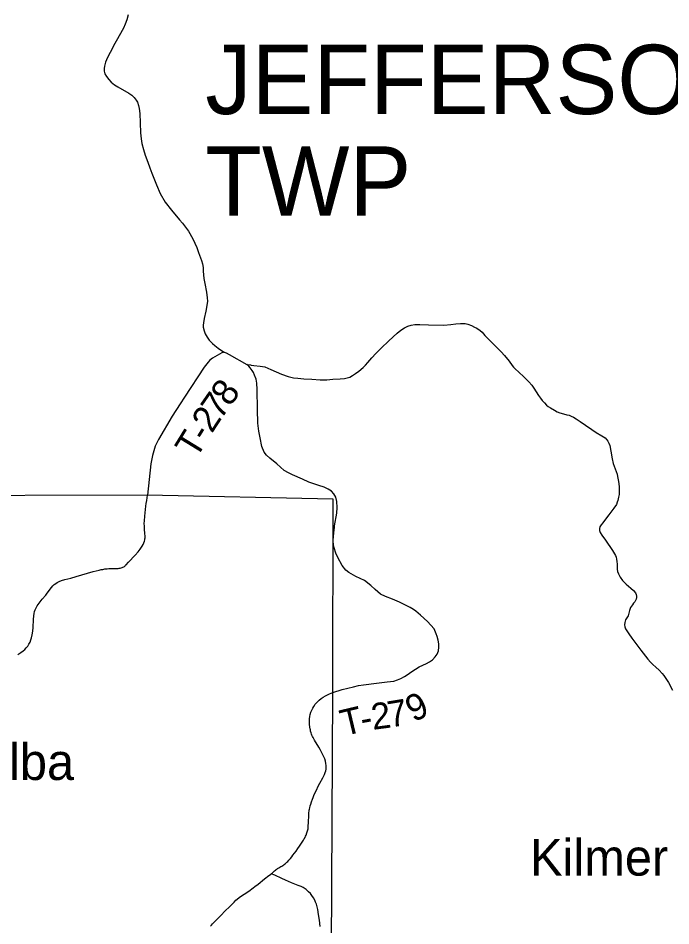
# Model space of a CAD drawing. Extents: x -10 to 158, y 8 to 33.
# Drawn here: x 127.727 to 129.139, y 28.427 to 30.392 of the extents above; entities that cross this region are included whole.
import ezdxf

# ---------------------------------------------------------------- set-up
doc = ezdxf.new("R2010")
doc.units = 0
for name, color, linetype in [('GM_X_Township_Road', 7, 'Continuous'), ('GM_X_Township_Road_Text', 7, 'Continuous'), ('GM_X_Township_Text', 7, 'Continuous'), ('GM_X_Unincorporated_Text', 7, 'Continuous')]:
    doc.layers.add(name, color=color, linetype=linetype)

msp = doc.modelspace()

# ---------------------------------------------------------------- linework, layer by layer
at = {"layer": 'GM_X_Township_Road'}
for points in [[(127.9651, 30.3993), (127.9621, 30.3883), (127.9586, 30.3788), (127.9544, 30.37), (127.9388, 30.3419), (127.9358, 30.3369), (127.9256, 30.3176), (127.9203, 30.3067), (127.916, 30.2968), (127.9133, 30.2881), (127.9126, 30.2832), (127.9127, 30.2774), (127.9143, 30.2716), (127.9177, 30.2655), (127.9231, 30.2593), (127.9282, 30.2535), (127.935, 30.2477), (127.9426, 30.2431), (127.9661, 30.2299), (127.9727, 30.225), (127.9779, 30.2201), (127.982, 30.2148), (127.985, 30.2098), (127.9875, 30.2032), (127.9889, 30.1961), (127.9899, 30.1854), (127.991, 30.1653), (127.9914, 30.1437), (127.9928, 30.1308), (127.9946, 30.1206), (127.9981, 30.1078), (128.0018, 30.0951), (128.0071, 30.0804), (128.0114, 30.0681), (128.0159, 30.0566), (128.0263, 30.031), (128.0343, 30.0125), (128.0452, 29.9937), (128.0587, 29.9762), (128.0762, 29.9556), (128.0824, 29.9484), (128.0955, 29.9306), (128.1048, 29.9143), (128.1132, 29.8954), (128.1173, 29.8847), (128.1238, 29.8675), (128.1257, 29.8605), (128.1269, 29.8525), (128.1274, 29.8444), (128.1289, 29.8284), (128.1306, 29.8174), (128.1343, 29.7987), (128.1361, 29.7868), (128.1365, 29.7792), (128.1346, 29.7656), (128.1328, 29.7581), (128.129, 29.7417), (128.1277, 29.7326), (128.1272, 29.7277), (128.1271, 29.7229), (128.129, 29.715), (128.1314, 29.7084), (128.1355, 29.7017), (128.1404, 29.6948), (128.1472, 29.6878), (128.152, 29.6834), (128.1597, 29.6778), (128.1668, 29.6726), (128.1727, 29.6691), (128.177, 29.6674), (128.1833, 29.6643), (128.2218, 29.6426), (128.2292, 29.6413), (128.2313, 29.6411)], [(128.2313, 29.6411), (128.2364, 29.6404), (128.2504, 29.6385), (128.2607, 29.6371), (128.267, 29.6347), (128.2735, 29.6317), (128.2967, 29.6213), (128.3108, 29.6166), (128.3227, 29.6135), (128.3317, 29.6124), (128.345, 29.6114), (128.3624, 29.6108), (128.3806, 29.6092), (128.3945, 29.6093), (128.408, 29.6103), (128.4234, 29.611), (128.4326, 29.6119), (128.4386, 29.6132), (128.4444, 29.6151), (128.4502, 29.6183), (128.4568, 29.6226), (128.464, 29.6281), (128.4733, 29.6361), (128.4784, 29.6408), (128.4835, 29.6463), (128.4923, 29.6569), (128.501, 29.6662), (128.513, 29.6784), (128.5278, 29.6928), (128.5379, 29.7023), (128.5468, 29.7103), (128.5546, 29.7165), (128.5625, 29.7214), (128.5697, 29.7251), (128.577, 29.7272), (128.5848, 29.7286), (128.5962, 29.7292), (128.6149, 29.7282), (128.648, 29.7276), (128.6629, 29.7292), (128.6739, 29.7303), (128.6842, 29.731), (128.6893, 29.7314), (128.6938, 29.7309), (128.6996, 29.7294), (128.7077, 29.7266), (128.7142, 29.7234), (128.7194, 29.7207), (128.7263, 29.7161), (128.7308, 29.712), (128.734, 29.7086), (128.7368, 29.7048), (128.7628, 29.6794), (128.7722, 29.6697), (128.7789, 29.662), (128.789, 29.6492), (128.7955, 29.6401), (128.7983, 29.6363), (128.8012, 29.6333), (128.8202, 29.6166), (128.8319, 29.6051), (128.8382, 29.5977), (128.8428, 29.5908), (128.853, 29.5752), (128.8568, 29.5695), (128.8605, 29.5643), (128.8654, 29.559), (128.8702, 29.5546), (128.8739, 29.5517), (128.8783, 29.5485), (128.8873, 29.5431), (128.8932, 29.54), (128.8987, 29.538), (128.9066, 29.5355), (128.9141, 29.5337), (128.919, 29.5325), (128.9236, 29.5308), (128.9284, 29.5283), (128.9345, 29.5246), (128.943, 29.5187), (128.9546, 29.5109), (128.9683, 29.5015), (128.9777, 29.4953), (128.9895, 29.488), (128.9966, 29.4834), (129.0006, 29.4795), (129.0025, 29.4763), (129.005, 29.4717), (129.0068, 29.4668), (129.0094, 29.455), (129.0119, 29.4378), (129.0144, 29.428), (129.0187, 29.4168), (129.0225, 29.405), (129.0236, 29.4001), (129.0251, 29.393), (129.0264, 29.385), (129.0272, 29.377), (129.0275, 29.3685), (129.0269, 29.3612), (129.0258, 29.3551), (129.0243, 29.3482), (129.023, 29.344), (129.0211, 29.3393), (129.016, 29.3312), (129.0051, 29.3167), (128.9999, 29.3105), (128.9917, 29.2998), (128.9879, 29.2949), (128.9857, 29.2907), (128.9843, 29.2873), (128.9844, 29.2827), (128.9859, 29.2786), (128.9896, 29.2729), (128.9976, 29.2623), (129.0128, 29.24), (129.0173, 29.2325), (129.0193, 29.2286), (129.0205, 29.225), (129.0214, 29.2209), (129.0223, 29.2158), (129.0225, 29.2101), (129.0229, 29.1995), (129.0239, 29.1944), (129.0255, 29.1892), (129.0292, 29.1818), (129.0345, 29.1748), (129.0381, 29.1709), (129.0423, 29.1667), (129.0523, 29.1584), (129.0579, 29.153), (129.0622, 29.1481), (129.0638, 29.1445), (129.0645, 29.1409), (129.0645, 29.1379), (129.0637, 29.1344), (129.0608, 29.1288), (129.0585, 29.1254), (129.0559, 29.1219), (129.0519, 29.116), (129.0498, 29.11), (129.0465, 29.0983), (129.0412, 29.0896), (129.0396, 29.0839), (129.0389, 29.0787), (129.0393, 29.0741), (129.041, 29.07), (129.0481, 29.059), (129.0544, 29.0496), (129.0742, 29.0236), (129.0893, 29.0048), (129.0951, 28.9982), (129.1002, 28.993), (129.1068, 28.9871), (129.1138, 28.9808), (129.1201, 28.9736), (129.1235, 28.9692), (129.1284, 28.9625), (129.1337, 28.9541), (129.1429, 28.9373)], [(128.1727, 29.6691), (128.1676, 29.6673), (128.1622, 29.6646), (128.1476, 29.656), (128.1418, 29.6517), (128.1376, 29.6472), (128.129, 29.6368), (128.0869, 29.5718), (128.0773, 29.5571), (128.0604, 29.5301), (128.0307, 29.4799), (128.0236, 29.4652), (128.0201, 29.4552), (128.0174, 29.4454), (128.0141, 29.4273), (128.0065, 29.3595)], [(128.4074, 28.9322), (128.4275, 28.9385), (128.4524, 28.9448), (128.4631, 28.9473), (128.474, 28.9491), (128.5019, 28.9526), (128.5249, 28.9556), (128.5325, 28.9563), (128.5398, 28.9571), (128.5475, 28.9594), (128.5548, 28.9626), (128.5624, 28.9669), (128.5682, 28.9704), (128.5789, 28.9779), (128.5866, 28.9829), (128.5948, 28.988), (128.6101, 28.9951), (128.6168, 28.9988), (128.6232, 29.0033), (128.6289, 29.0094), (128.6333, 29.0155), (128.636, 29.0224), (128.6373, 29.0303), (128.6368, 29.0376), (128.6357, 29.0454), (128.6335, 29.0532), (128.6314, 29.0593), (128.6268, 29.07), (128.62, 29.0783), (128.6124, 29.086), (128.5973, 29.0997), (128.587, 29.1082), (128.5821, 29.112), (128.5753, 29.1161), (128.566, 29.1209), (128.5519, 29.1277), (128.5366, 29.1341), (128.5213, 29.1398), (128.5107, 29.1455), (128.4992, 29.1552), (128.4899, 29.164), (128.4759, 29.1744), (128.4576, 29.1836), (128.4424, 29.1918), (128.4356, 29.1973), (128.4278, 29.2074), (128.4186, 29.2243), (128.4141, 29.2339), (128.4106, 29.2456), (128.4093, 29.2517), (128.4089, 29.2549), (128.4086, 29.2579), (128.4085, 29.261), (128.4086, 29.2642), (128.4089, 29.2681), (128.4092, 29.2719), (128.4096, 29.2755), (128.41, 29.2793), (128.4102, 29.2819), (128.4106, 29.2845), (128.4109, 29.2867), (128.4111, 29.2889), (128.4115, 29.2932), (128.4161, 29.3208), (128.4174, 29.3327), (128.4166, 29.3461), (128.4142, 29.3549), (128.4097, 29.3622), (128.4046, 29.368), (128.3973, 29.3728), (128.3888, 29.3767), (128.3774, 29.3806), (128.3555, 29.3878), (128.342, 29.3938), (128.3204, 29.4032), (128.3118, 29.4079), (128.3024, 29.413), (128.2868, 29.4272), (128.2715, 29.4392), (128.2638, 29.4462), (128.2589, 29.4525), (128.254, 29.4646), (128.2501, 29.4837), (128.2475, 29.4977), (128.2456, 29.5151), (128.2445, 29.5449), (128.2442, 29.5883), (128.2431, 29.6019), (128.2415, 29.6104), (128.2383, 29.6195), (128.2359, 29.6249), (128.2329, 29.6295), (128.229, 29.6353), (128.226, 29.6387), (128.2218, 29.6426)], [(127.7261, 29.0142), (127.7328, 29.0187), (127.7378, 29.0224), (127.7415, 29.0257), (127.7444, 29.0289), (127.7475, 29.0328), (127.7502, 29.037), (127.7525, 29.0414), (127.7543, 29.046), (127.7557, 29.0508), (127.7571, 29.0569), (127.7583, 29.0648), (127.7591, 29.0729), (127.7601, 29.0902), (127.7606, 29.0983), (127.7614, 29.1032), (127.7624, 29.1074), (127.7638, 29.1115), (127.7657, 29.1155), (127.7682, 29.1197), (127.7725, 29.1259), (127.7791, 29.1341), (127.7864, 29.1432), (127.7896, 29.1471), (127.7989, 29.1595), (127.8021, 29.1633), (127.8047, 29.1659), (127.8081, 29.1686), (127.8113, 29.1706), (127.8152, 29.1724), (127.8204, 29.1744), (127.8275, 29.1766), (127.8408, 29.1801), (127.8522, 29.1832), (127.8772, 29.1905), (127.8892, 29.1939), (127.9024, 29.1974), (127.9063, 29.1983), (127.9097, 29.1989), (127.9122, 29.1994), (127.9146, 29.1997), (127.9171, 29.2001), (127.9195, 29.2003), (127.9232, 29.2005), (127.9276, 29.2007), (127.94, 29.2009), (127.9429, 29.201), (127.9456, 29.2013), (127.9478, 29.2016), (127.9498, 29.2021), (127.9518, 29.2028), (127.9534, 29.2035), (127.9553, 29.2044), (127.9567, 29.2053), (127.958, 29.2064), (127.9594, 29.2077), (127.9607, 29.209), (127.9659, 29.2144), (127.9802, 29.2299), (127.9863, 29.2369), (127.9909, 29.2428), (127.9951, 29.2489), (127.9973, 29.2527), (127.9988, 29.2561), (128, 29.2596), (128.0007, 29.2626), (128.001, 29.2649), (128.0013, 29.2673), (128.0013, 29.2691), (128.0014, 29.2722), (128.0012, 29.2753), (128.0009, 29.2796), (128.0004, 29.2832), (128.0001, 29.2878), (127.9999, 29.2924), (127.9998, 29.2981), (127.9999, 29.3037), (128.0007, 29.3141), (128.0015, 29.3215), (128.0033, 29.3357), (128.0041, 29.3412), (128.0051, 29.3479), (128.0065, 29.3595)], [(128.2746, 28.5401), (128.2763, 28.5415), (128.2791, 28.5439), (128.2817, 28.5461), (128.2837, 28.5478), (128.2852, 28.549), (128.2871, 28.5505), (128.2883, 28.5514), (128.2895, 28.5521), (128.291, 28.5531), (128.293, 28.5542), (128.2953, 28.5555), (128.2975, 28.5567), (128.2992, 28.5577), (128.3013, 28.5591), (128.3033, 28.5605), (128.3049, 28.5618), (128.3066, 28.5633), (128.3083, 28.5649), (128.3102, 28.5668), (128.3124, 28.5693), (128.3159, 28.5733), (128.3187, 28.5768), (128.3213, 28.5801), (128.3248, 28.5847), (128.328, 28.5891), (128.3318, 28.5943), (128.3355, 28.5998), (128.3398, 28.6061), (128.3441, 28.6127), (128.3459, 28.6156), (128.3475, 28.6186), (128.3488, 28.621), (128.3499, 28.6236), (128.3517, 28.6283), (128.3531, 28.633), (128.354, 28.6373), (128.3545, 28.6422), (128.3549, 28.6515), (128.3554, 28.6664), (128.3558, 28.6726), (128.3561, 28.6752), (128.3565, 28.6777), (128.357, 28.6799), (128.3577, 28.683), (128.3589, 28.6867), (128.3601, 28.6908), (128.3617, 28.6955), (128.3638, 28.7013), (128.3651, 28.7051), (128.3669, 28.7093), (128.3695, 28.7155), (128.3721, 28.7208), (128.3762, 28.7295), (128.3796, 28.7364), (128.3858, 28.7479), (128.3893, 28.7545), (128.3913, 28.7591), (128.3924, 28.7626), (128.3932, 28.7663), (128.3935, 28.77), (128.3934, 28.7743), (128.3928, 28.7786), (128.3917, 28.7835), (128.39, 28.7888), (128.3876, 28.7946), (128.3842, 28.8017), (128.3803, 28.8087), (128.3771, 28.814), (128.3677, 28.8293), (128.3662, 28.8318), (128.3648, 28.8348), (128.3635, 28.8374), (128.3624, 28.8399), (128.3615, 28.8423), (128.3605, 28.8452), (128.3597, 28.8483), (128.3591, 28.8512), (128.3585, 28.854), (128.3579, 28.8573), (128.3572, 28.8634), (128.3569, 28.8696), (128.3571, 28.8752), (128.3576, 28.8801), (128.3587, 28.8849), (128.3601, 28.8897), (128.3619, 28.8943), (128.3642, 28.8987), (128.3664, 28.9023), (128.3698, 28.9068), (128.3739, 28.9115), (128.3778, 28.9154), (128.3821, 28.919), (128.3867, 28.9222), (128.3915, 28.925), (128.3962, 28.9273), (128.4003, 28.9292), (128.4039, 28.9308), (128.4074, 28.9322)], [(128.1433, 28.4268), (128.1449, 28.4287), (128.1473, 28.4315), (128.1543, 28.4385), (128.1644, 28.4486), (128.1757, 28.4601), (128.1831, 28.4676), (128.1875, 28.4721), (128.1939, 28.4788), (128.1978, 28.4827), (128.2006, 28.4852), (128.2049, 28.4887), (128.21, 28.4923), (128.2159, 28.4961), (128.2214, 28.4997), (128.2286, 28.5045), (128.2326, 28.5074), (128.2356, 28.5096), (128.2391, 28.5122), (128.246, 28.5175), (128.2601, 28.5286), (128.2693, 28.5359), (128.2727, 28.5386), (128.2746, 28.5401)], [(128.3804, 28.4257), (128.3786, 28.4398), (128.3769, 28.4515), (128.3751, 28.4625), (128.3738, 28.4686), (128.3722, 28.474), (128.3705, 28.4786), (128.3684, 28.4831), (128.3657, 28.488), (128.3625, 28.4926), (128.3591, 28.497), (128.3553, 28.501), (128.3516, 28.5043), (128.3497, 28.5059), (128.3477, 28.5073), (128.3434, 28.5099), (128.339, 28.5121), (128.3327, 28.5145), (128.3252, 28.5173), (128.3217, 28.5186), (128.3183, 28.5202), (128.312, 28.5232), (128.3051, 28.5264), (128.2973, 28.5299), (128.2822, 28.5367), (128.2746, 28.5401)]]:
    msp.add_lwpolyline(points, dxfattribs=at)
at = {"layer": 'GM_X_Township_Text'}
msp.add_lwpolyline([(126.1038, 30.3865), (126.7862, 30.3776), (127.3186, 30.3717), (127.3748, 30.3712), (127.3749, 29.9155), (127.3818, 29.8865), (127.391, 29.7447), (127.3932, 29.6834), (127.3898, 29.6674), (127.3806, 29.6412), (127.3727, 29.3597), (127.4764, 29.3589), (128.0062, 29.36), (128.408, 29.3517), (128.4072, 28.9327), (128.4042, 28.3758), (128.6622, 28.3709), (128.9974, 28.365), (129.3242, 28.3598), (129.7479, 28.3639), (130.1791, 28.3585), (130.4564, 28.3588), (130.461, 27.8534), (130.5863, 27.8482)], dxfattribs=at)

# ---------------------------------------------------------------- texts
at = {"layer": 'GM_X_Township_Road_Text'}
for s, rotation, p in [('8', 53.4465, (128.1845, 29.5491)), ('7', 55.2361, (128.1649, 29.5208)), ('2', 56.9046, (128.146, 29.4918)), ('T', 58.5166, (128.1117, 29.4361)), ('-', 58.0964, (128.1338, 29.4723)), ('9', 25.6282, (128.5821, 28.8671)), ('T', 13.3939, (128.4314, 28.8375)), ('2', 7.4891, (128.4942, 28.8513)), ('7', 9.2522, (128.5308, 28.8562)), ('-', 10.5353, (128.472, 28.8472))]:
    msp.add_text(s, height=0.0568, rotation=rotation, dxfattribs=at).set_placement(p)
at = {"layer": 'GM_X_Township_Text'}
for s, p in [('JEFFERSON', (128.1317, 30.1844)), ('TWP', (128.1317, 29.9644))]:
    msp.add_text(s, height=0.15, rotation=0, dxfattribs=at).set_placement(p)
at = {"layer": 'GM_X_Unincorporated_Text'}
for s, p in [('Elba', (127.6366, 28.7429)), ('Kilmer', (128.8342, 28.5359))]:
    msp.add_text(s, height=0.07898, rotation=0, dxfattribs=at).set_placement(p)

doc.saveas('drawing.dxf')
